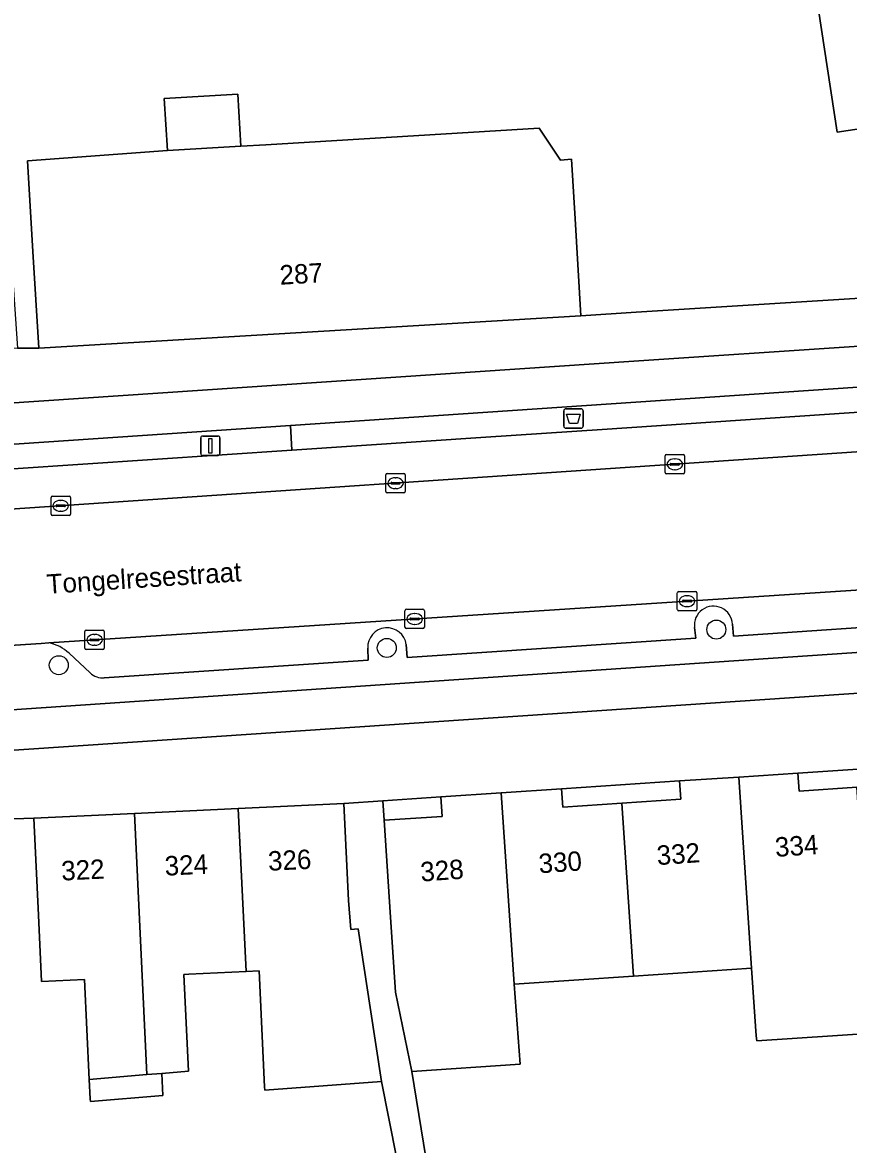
# Model space of a CAD drawing. Extents: x 163008 to 163854, y 382777 to 383982.
# Drawn here: x 163268 to 163310.5, y 383586.8 to 383644.6 of the extents above; entities that cross this region are included whole.
import ezdxf

# ---------------------------------------------------------------- set-up
doc = ezdxf.new("R2010")
doc.units = 0
for name, color, linetype in [('IMGEO_Afvalbak', 7, 'Continuous'), ('IMGEO_Berm_open', 7, 'Continuous'), ('IMGEO_Boom', 7, 'Continuous'), ('IMGEO_Erf', 7, 'Continuous'), ('IMGEO_Fietspad_open', 7, 'Continuous'), ('IMGEO_Kolk', 7, 'Continuous'), ('IMGEO_Lichtmast', 7, 'Continuous'), ('IMGEO_Openbare_ruimte_label', 7, 'Continuous'), ('IMGEO_Pand', 7, 'Continuous'), ('IMGEO_Pand_nummerreeks', 7, 'Continuous'), ('IMGEO_Parkeervlak_open', 7, 'Continuous'), ('IMGEO_Rijbaan_lokaal_gesloten', 7, 'Continuous'), ('IMGEO_Verkeerseiland_open', 7, 'Continuous'), ('IMGEO_Voetpad_open', 7, 'Continuous')]:
    doc.layers.add(name, color=color, linetype=linetype)

msp = doc.modelspace()

# ---------------------------------------------------------------- linework, layer by layer
at = {"layer": 'IMGEO_Afvalbak'}
for p, q in [((163295.827, 383623.834), (163295.827, 383624.634)), ((163295.827, 383624.634), (163295.827, 383623.834)), ((163295.927, 383624.734), (163296.717, 383624.734)), ((163296.717, 383624.734), (163295.927, 383624.734)), ((163296.817, 383624.634), (163296.817, 383623.834)), ((163296.817, 383623.834), (163296.817, 383624.634)), ((163296.717, 383623.734), (163295.927, 383623.734)), ((163295.927, 383623.734), (163296.717, 383623.734))]:
    msp.add_line(p, q, dxfattribs=at)
msp.add_lwpolyline([(163295.97, 383624.448), (163296.674, 383624.448), (163296.525, 383623.978), (163296.119, 383623.978), (163295.97, 383624.448)], dxfattribs=at)
for centre, start, end in [((163295.927, 383624.634), 90, 180), ((163295.927, 383624.634), 90, 180), ((163296.717, 383624.634), 0, 90), ((163296.717, 383624.634), 360, 90), ((163295.927, 383623.834), 180, 270), ((163295.927, 383623.834), 180, 270), ((163296.717, 383623.834), 270, 0), ((163296.717, 383623.834), 270, 0)]:
    msp.add_arc(centre, 0.1, start, end, dxfattribs=at)
at = {"layer": 'IMGEO_Berm_open'}
for points in [[(163329.432, 383616.368), (163329.591, 383614.856), (163323.897, 383614.337), (163319.927, 383614.063), (163318.94, 383613.997), (163315.153, 383613.743), (163304.553, 383613.031), (163304.506, 383613.646)], [(163245.452, 383607.311), (163258.553, 383608.639), (163319.995, 383612.806), (163331.137, 383613.796)], [(163302.555, 383613.467), (163302.619, 383612.922), (163287.767, 383611.931), (163287.718, 383612.588)], [(163269.317, 383612.682), (163268.927, 383612.656), (163264.381, 383612.359), (163264.029, 383612.336)], [(163285.736, 383612.413), (163285.754, 383611.796), (163272.175, 383610.877)], [(163271.447, 383611.135), (163270.364, 383612.145)]]:
    msp.add_lwpolyline(points, dxfattribs=at)
for centre, radius, start, end in [((163303.527, 383613.592), 0.98, 3.16773, 187.31645), ((163286.731, 383612.459), 0.996, 7.43548, 182.65617), ((163268.891, 383610.563), 2.161, 47.04991, 78.64406), ((163272.103, 383611.829), 0.955, 226.6249, 274.34689)]:
    msp.add_arc(centre, radius, start, end, dxfattribs=at)
at = {"layer": 'IMGEO_Boom'}
for centre in [(163303.676, 383613.364), (163286.715, 383612.419), (163269.831, 383611.531)]:
    msp.add_circle(centre, 0.489, dxfattribs=at)
at = {"layer": 'IMGEO_Erf'}
for points in [[(163314.672, 383639.695), (163309.891, 383638.974), (163308.597, 383647.545), (163307.094, 383647.319), (163306.569, 383652.292), (163306.041, 383657.298), (163293.763, 383656.003), (163290.695, 383674.384), (163322.957, 383679.41)], [(163260.254, 383655.906), (163261.265, 383636.691), (163263.855, 383636.867), (163263.608, 383640.488), (163266.815, 383640.698), (163267.079, 383637.04), (163267.364, 383632.849), (163267.703, 383627.86), (163268.799, 383627.847), (163268.5, 383632.839), (163268.22, 383637.498), (163275.42, 383638.027), (163275.259, 383640.709), (163279.048, 383640.936), (163279.209, 383638.254), (163280.485, 383638.331), (163294.562, 383639.176), (163295.652, 383637.54), (163296.227, 383637.578), (163296.411, 383634.514), (163296.71, 383629.522), (163299.544, 383629.701), (163310.254, 383630.377), (163316.025, 383630.746)], [(163288.356, 383580.395), (163286.444, 383590.087), (163280.434, 383589.655), (163280.426, 383589.818), (163280.139, 383595.786), (163279.47, 383595.754), (163276.52, 383595.615), (163276.269, 383595.603), (163276.506, 383590.631), (163275.13, 383590.515), (163275.185, 383589.38), (163271.456, 383589.067), (163271.449, 383589.21), (163271.402, 383590.202), (163271.159, 383595.354), (163268.945, 383595.248), (163268.783, 383598.662), (163268.547, 383603.656), (163264.915, 383603.534)], [(163311.725, 383592.585), (163305.756, 383592.187), (163305.719, 383592.45), (163305.488, 383595.924), (163299.405, 383595.518), (163293.264, 383595.109), (163293.585, 383590.99), (163288.005, 383590.617), (163289.682, 383580.272), (163290.013, 383577.203), (163290.607, 383577.258), (163290.353, 383580.25), (163294.4, 383580.594), (163294.635, 383577.6), (163296.229, 383577.735), (163295.994, 383580.729), (163300.365, 383581.1), (163304.899, 383581.485), (163305.153, 383578.493), (163305.929, 383578.559), (163306.062, 383577.137), (163308.367, 383577.369), (163308.148, 383579.946), (163312.405, 383580.308)]]:
    msp.add_lwpolyline(points, dxfattribs=at)
for points in [[(163307.873, 383605.976), (163307.935, 383605.053), (163310.9, 383605.251), (163313.864, 383605.449), (163313.803, 383606.372)], [(163295.713, 383605.167), (163295.776, 383604.219), (163298.812, 383604.421), (163301.851, 383604.624), (163301.788, 383605.57)], [(163289.499, 383604.753), (163286.51, 383604.548), (163286.579, 383603.543), (163289.566, 383603.742)]]:
    msp.add_lwpolyline(points, close=True, dxfattribs=at)
at = {"layer": 'IMGEO_Fietspad_open'}
for points in [[(163322.386, 383628.72), (163310.507, 383627.923), (163299.688, 383627.197), (163248.373, 383623.754)], [(163248.474, 383621.628), (163281.759, 383623.874), (163313.502, 383626.017), (163322.557, 383626.629)], [(163331.137, 383613.796), (163319.995, 383612.806), (163258.553, 383608.639), (163245.452, 383607.311)], [(163245.734, 383605.242), (163258.605, 383606.554), (163320.157, 383610.707)]]:
    msp.add_lwpolyline(points, dxfattribs=at)
at = {"layer": 'IMGEO_Kolk'}
for p, q in [((163301.041, 383621.45), (163301.041, 383622.302)), ((163301.116, 383622.376), (163301.968, 383622.376)), ((163301.529, 383622.156), (163301.554, 383622.156)), ((163302.042, 383622.302), (163302.042, 383621.45)), ((163301.3, 383621.87), (163301.3, 383621.882)), ((163301.738, 383621.833), (163301.34, 383621.833)), ((163301.343, 383621.919), (163301.741, 383621.919)), ((163301.552, 383621.596), (163301.527, 383621.596)), ((163301.784, 383621.882), (163301.784, 383621.87)), ((163286.664, 383620.477), (163286.664, 383621.329)), ((163286.739, 383621.403), (163287.591, 383621.403)), ((163286.966, 383620.946), (163287.364, 383620.946)), ((163287.152, 383621.183), (163287.177, 383621.183)), ((163287.665, 383621.329), (163287.665, 383620.477)), ((163301.968, 383621.376), (163301.116, 383621.376)), ((163287.591, 383620.403), (163286.739, 383620.403)), ((163286.923, 383620.897), (163286.923, 383620.909)), ((163287.361, 383620.86), (163286.963, 383620.86)), ((163287.175, 383620.623), (163287.15, 383620.623)), ((163287.407, 383620.909), (163287.407, 383620.897)), ((163269.432, 383619.311), (163269.432, 383620.163)), ((163269.507, 383620.237), (163270.359, 383620.237)), ((163269.92, 383620.017), (163269.945, 383620.017)), ((163270.433, 383620.163), (163270.433, 383619.311)), ((163270.359, 383619.237), (163269.507, 383619.237)), ((163269.691, 383619.731), (163269.691, 383619.743)), ((163270.129, 383619.694), (163269.731, 383619.694)), ((163269.734, 383619.78), (163270.132, 383619.78)), ((163269.943, 383619.457), (163269.918, 383619.457)), ((163270.175, 383619.743), (163270.175, 383619.731)), ((163301.669, 383614.404), (163301.669, 383615.256)), ((163301.744, 383615.33), (163302.596, 383615.33)), ((163302.67, 383615.256), (163302.67, 383614.404)), ((163301.928, 383614.824), (163301.928, 383614.836)), ((163302.366, 383614.787), (163301.968, 383614.787)), ((163301.971, 383614.873), (163302.369, 383614.873)), ((163302.157, 383615.11), (163302.182, 383615.11)), ((163302.412, 383614.836), (163302.412, 383614.824)), ((163287.649, 383613.486), (163287.649, 383614.338)), ((163287.724, 383614.412), (163288.576, 383614.412)), ((163288.137, 383614.192), (163288.162, 383614.192)), ((163288.65, 383614.338), (163288.65, 383613.486)), ((163302.596, 383614.33), (163301.744, 383614.33)), ((163302.18, 383614.55), (163302.155, 383614.55)), ((163287.908, 383613.906), (163287.908, 383613.918)), ((163288.346, 383613.869), (163287.948, 383613.869)), ((163287.951, 383613.955), (163288.349, 383613.955)), ((163288.16, 383613.632), (163288.135, 383613.632)), ((163288.392, 383613.918), (163288.392, 383613.906)), ((163271.172, 383612.408), (163271.172, 383613.26)), ((163271.247, 383613.334), (163272.099, 383613.334)), ((163271.474, 383612.877), (163271.872, 383612.877)), ((163271.66, 383613.114), (163271.685, 383613.114)), ((163272.173, 383613.26), (163272.173, 383612.408)), ((163288.576, 383613.412), (163287.724, 383613.412)), ((163272.099, 383612.334), (163271.247, 383612.334)), ((163271.431, 383612.828), (163271.431, 383612.84)), ((163271.869, 383612.791), (163271.471, 383612.791)), ((163271.683, 383612.554), (163271.658, 383612.554)), ((163271.915, 383612.84), (163271.915, 383612.828))]:
    msp.add_line(p, q, dxfattribs=at)
for points in [[(163301.041, 383621.45), (163301.041, 383622.302)], [(163301.116, 383622.376), (163301.968, 383622.376)], [(163302.042, 383622.302), (163302.042, 383621.45)], [(163286.664, 383620.477), (163286.664, 383621.329)], [(163286.739, 383621.403), (163287.591, 383621.403)], [(163287.665, 383621.329), (163287.665, 383620.477)], [(163301.968, 383621.376), (163301.116, 383621.376)], [(163287.591, 383620.403), (163286.739, 383620.403)], [(163269.432, 383619.311), (163269.432, 383620.163)], [(163269.507, 383620.237), (163270.359, 383620.237)], [(163270.433, 383620.163), (163270.433, 383619.311)], [(163270.359, 383619.237), (163269.507, 383619.237)], [(163301.669, 383614.404), (163301.669, 383615.256)], [(163301.744, 383615.33), (163302.596, 383615.33)], [(163302.67, 383615.256), (163302.67, 383614.404)], [(163287.649, 383613.486), (163287.649, 383614.338)], [(163287.724, 383614.412), (163288.576, 383614.412)], [(163288.65, 383614.338), (163288.65, 383613.486)], [(163302.596, 383614.33), (163301.744, 383614.33)], [(163271.172, 383612.408), (163271.172, 383613.26)], [(163271.247, 383613.334), (163272.099, 383613.334)], [(163272.173, 383613.26), (163272.173, 383612.408)], [(163288.576, 383613.412), (163287.724, 383613.412)], [(163272.099, 383612.334), (163271.247, 383612.334)]]:
    msp.add_lwpolyline(points, dxfattribs=at)
for centre, radius, start, end in [((163301.118, 383622.3), 0.0765, 91.55205, 178.44795), ((163301.118, 383622.3), 0.0765, 91.55205, 178.44795), ((163301.966, 383622.3), 0.0765, 1.55205, 88.44795), ((163301.966, 383622.3), 0.0765, 1.55205, 88.44795), ((163301.34, 383621.879), 0.0403, 85.87752, 175.75265), ((163301.337, 383621.869), 0.0366, 178.93798, 274.71019), ((163301.741, 383621.876), 0.043, 264.86636, 352.45326), ((163301.745, 383621.881), 0.0386, 1.73085, 96.63898), ((163286.741, 383621.327), 0.0765, 91.55205, 178.44795), ((163286.741, 383621.327), 0.0765, 91.55205, 178.44795), ((163286.963, 383620.906), 0.0403, 85.87752, 175.75265), ((163287.368, 383620.908), 0.0386, 1.73085, 96.63898), ((163287.589, 383621.327), 0.0765, 1.55205, 88.44795), ((163287.589, 383621.327), 0.0765, 1.55205, 88.44795), ((163301.118, 383621.452), 0.0765, 181.55205, 268.44795), ((163301.118, 383621.452), 0.0765, 181.55205, 268.44795), ((163301.966, 383621.452), 0.0765, 271.55205, 358.44795), ((163301.966, 383621.452), 0.0765, 271.55205, 358.44795), ((163286.741, 383620.479), 0.0765, 181.55205, 268.44795), ((163286.741, 383620.479), 0.0765, 181.55205, 268.44795), ((163286.96, 383620.896), 0.0366, 178.93798, 274.71019), ((163287.364, 383620.903), 0.043, 264.86636, 352.45326), ((163287.589, 383620.479), 0.0765, 271.55205, 358.44795), ((163287.589, 383620.479), 0.0765, 271.55205, 358.44795), ((163269.509, 383620.161), 0.0765, 91.55205, 178.44795), ((163269.509, 383620.161), 0.0765, 91.55205, 178.44795), ((163270.357, 383620.161), 0.0765, 1.55205, 88.44795), ((163270.357, 383620.161), 0.0765, 1.55205, 88.44795), ((163269.509, 383619.313), 0.0765, 181.55205, 268.44795), ((163269.509, 383619.313), 0.0765, 181.55205, 268.44795), ((163269.731, 383619.74), 0.0403, 85.87752, 175.75265), ((163269.728, 383619.73), 0.0366, 178.93798, 274.71019), ((163270.132, 383619.737), 0.043, 264.86636, 352.45326), ((163270.136, 383619.742), 0.0386, 1.73085, 96.63898), ((163270.357, 383619.313), 0.0765, 271.55205, 358.44795), ((163270.357, 383619.313), 0.0765, 271.55205, 358.44795), ((163301.746, 383615.254), 0.0765, 91.55205, 178.44795), ((163301.746, 383615.254), 0.0765, 91.55205, 178.44795), ((163302.594, 383615.254), 0.0765, 1.55205, 88.44795), ((163302.594, 383615.254), 0.0765, 1.55205, 88.44795), ((163301.968, 383614.833), 0.0403, 85.87752, 175.75265), ((163301.965, 383614.823), 0.0366, 178.93798, 274.71019), ((163302.369, 383614.83), 0.043, 264.86636, 352.45326), ((163302.373, 383614.835), 0.0386, 1.73085, 96.63898), ((163287.726, 383614.336), 0.0765, 91.55205, 178.44795), ((163287.726, 383614.336), 0.0765, 91.55205, 178.44795), ((163288.574, 383614.336), 0.0765, 1.55205, 88.44795), ((163288.574, 383614.336), 0.0765, 1.55205, 88.44795), ((163301.746, 383614.406), 0.0765, 181.55205, 268.44795), ((163301.746, 383614.406), 0.0765, 181.55205, 268.44795), ((163302.594, 383614.406), 0.0765, 271.55205, 358.44795), ((163302.594, 383614.406), 0.0765, 271.55205, 358.44795), ((163287.726, 383613.488), 0.0765, 181.55205, 268.44795), ((163287.726, 383613.488), 0.0765, 181.55205, 268.44795), ((163287.948, 383613.915), 0.0403, 85.87752, 175.75265), ((163287.945, 383613.905), 0.0366, 178.93798, 274.71019), ((163288.349, 383613.912), 0.043, 264.86636, 352.45326), ((163288.353, 383613.917), 0.0386, 1.73085, 96.63898), ((163288.574, 383613.488), 0.0765, 271.55205, 358.44795), ((163288.574, 383613.488), 0.0765, 271.55205, 358.44795), ((163271.249, 383613.258), 0.0765, 91.55205, 178.44795), ((163271.249, 383613.258), 0.0765, 91.55205, 178.44795), ((163271.471, 383612.837), 0.0403, 85.87752, 175.75265), ((163271.876, 383612.839), 0.0386, 1.73085, 96.63898), ((163272.097, 383613.258), 0.0765, 1.55205, 88.44795), ((163272.097, 383613.258), 0.0765, 1.55205, 88.44795), ((163271.249, 383612.41), 0.0765, 181.55205, 268.44795), ((163271.249, 383612.41), 0.0765, 181.55205, 268.44795), ((163271.468, 383612.827), 0.0366, 178.93798, 274.71019), ((163271.872, 383612.834), 0.043, 264.86636, 352.45326), ((163272.097, 383612.41), 0.0765, 271.55205, 358.44795), ((163272.097, 383612.41), 0.0765, 271.55205, 358.44795)]:
    msp.add_arc(centre, radius, start, end, dxfattribs=at)
for centre, major_axis, ratio, start_param, end_param in [((163301.528, 383621.876), (-0.387, 0.002), 0.722429, 4.712389, 7.853982), ((163301.553, 383621.876), (-0.39, 0.002), 0.717154, 1.570796, 4.712389), ((163287.151, 383620.903), (-0.387, 0.002), 0.722429, 4.712389, 7.853982), ((163287.176, 383620.903), (-0.39, 0.002), 0.717154, 1.570796, 4.712389), ((163269.919, 383619.737), (-0.387, 0.002), 0.722429, 4.712389, 7.853982), ((163269.944, 383619.737), (-0.39, 0.002), 0.717154, 1.570796, 4.712389), ((163302.156, 383614.83), (-0.387, 0.002), 0.722429, 4.712389, 7.853982), ((163302.181, 383614.83), (-0.39, 0.002), 0.717154, 1.570796, 4.712389), ((163288.136, 383613.912), (-0.387, 0.002), 0.722429, 4.712389, 7.853982), ((163288.161, 383613.912), (-0.39, 0.002), 0.717154, 1.570796, 4.712389), ((163271.659, 383612.834), (-0.387, 0.002), 0.722429, 4.712389, 7.853982), ((163271.684, 383612.834), (-0.39, 0.002), 0.717154, 1.570796, 4.712389)]:
    msp.add_ellipse(centre, major_axis=major_axis, ratio=ratio, start_param=start_param, end_param=end_param, dxfattribs=at)
at = {"layer": 'IMGEO_Lichtmast'}
for p, q in [((163277.238, 383623.329), (163278.028, 383623.329)), ((163278.028, 383623.329), (163277.238, 383623.329)), ((163277.138, 383622.429), (163277.138, 383623.229)), ((163277.138, 383623.229), (163277.138, 383622.429)), ((163278.128, 383623.229), (163278.128, 383622.429)), ((163278.128, 383622.429), (163278.128, 383623.229)), ((163278.028, 383622.329), (163277.238, 383622.329)), ((163277.238, 383622.329), (163278.028, 383622.329))]:
    msp.add_line(p, q, dxfattribs=at)
msp.add_lwpolyline([(163277.558, 383623.204), (163277.708, 383623.204), (163277.708, 383622.454), (163277.558, 383622.454), (163277.558, 383623.204)], dxfattribs=at)
for centre, start, end in [((163277.238, 383623.229), 90, 180), ((163277.238, 383623.229), 90, 180), ((163278.028, 383623.229), 0, 90), ((163278.028, 383623.229), 360, 90), ((163277.238, 383622.429), 180, 270), ((163277.238, 383622.429), 180, 270), ((163278.028, 383622.429), 270, 0), ((163278.028, 383622.429), 270, 0)]:
    msp.add_arc(centre, 0.1, start, end, dxfattribs=at)
at = {"layer": 'IMGEO_Pand'}
for points in [[(163318.041, 383665.816), (163324.731, 383666.534), (163323.878, 383673.576), (163322.957, 383679.41), (163290.695, 383674.384), (163293.763, 383656.003), (163306.041, 383657.298), (163306.569, 383652.292), (163307.094, 383647.319), (163308.597, 383647.545), (163309.891, 383638.974), (163314.672, 383639.695), (163313.766, 383644.839), (163313.144, 383648.216), (163312.287, 383653.943), (163319.746, 383654.714), (163319.671, 383655.203), (163319.332, 383657.413), (163318.987, 383659.657)], [(163275.42, 383638.027), (163279.209, 383638.254), (163279.048, 383640.936), (163275.259, 383640.709)], [(163296.227, 383637.578), (163295.652, 383637.54), (163294.562, 383639.176), (163280.485, 383638.331), (163279.209, 383638.254), (163275.42, 383638.027), (163268.22, 383637.498), (163268.5, 383632.839), (163268.799, 383627.847), (163296.71, 383629.522), (163296.411, 383634.514)], [(163310.9, 383605.251), (163307.935, 383605.053), (163307.873, 383605.976), (163304.832, 383605.773), (163305.488, 383595.924), (163305.719, 383592.45), (163305.756, 383592.187), (163311.725, 383592.585), (163311.726, 383592.85), (163311.495, 383596.324)], [(163298.812, 383604.421), (163299.405, 383595.518), (163305.488, 383595.924), (163304.832, 383605.773), (163301.788, 383605.57), (163301.851, 383604.624)], [(163293.264, 383595.109), (163292.608, 383604.96), (163289.499, 383604.753), (163289.566, 383603.742), (163286.579, 383603.543), (163286.911, 383598.565), (163287.169, 383594.702), (163288.005, 383590.617), (163293.585, 383590.99)], [(163298.812, 383604.421), (163295.776, 383604.219), (163295.713, 383605.167), (163292.608, 383604.96), (163293.264, 383595.109), (163299.405, 383595.518)], [(163284.742, 383599.418), (163284.506, 383604.41), (163279.066, 383604.153), (163279.47, 383595.754), (163280.139, 383595.786), (163280.426, 383589.818), (163280.434, 383589.655), (163286.444, 383590.087), (163285.856, 383593.908), (163285.233, 383597.958), (163284.86, 383597.919)], [(163273.722, 383603.9), (163268.547, 383603.656), (163268.783, 383598.662), (163268.945, 383595.248), (163271.159, 383595.354), (163271.402, 383590.202), (163274.37, 383590.451)], [(163279.066, 383604.153), (163273.722, 383603.9), (163274.37, 383590.451), (163275.13, 383590.515), (163276.506, 383590.631), (163276.269, 383595.603), (163276.52, 383595.615), (163279.47, 383595.754)], [(163275.13, 383590.515), (163274.37, 383590.451), (163271.402, 383590.202), (163271.449, 383589.21), (163271.456, 383589.067), (163275.185, 383589.38)]]:
    msp.add_lwpolyline(points, close=True, dxfattribs=at)
at = {"layer": 'IMGEO_Parkeervlak_open'}
for points in [[(163313.579, 383624.152), (163313.573, 383624.724), (163297.802, 383623.67), (163291.811, 383623.27), (163281.82, 383622.602), (163263.885, 383621.404), (163263.93, 383620.779)], [(163248.816, 383618.307), (163322.79, 383623.318)], [(163329.867, 383616.93), (163319.539, 383615.968), (163269.317, 383612.682)], [(163304.506, 383613.646), (163304.553, 383613.031), (163315.153, 383613.743), (163318.94, 383613.997), (163319.927, 383614.063), (163323.897, 383614.337), (163329.591, 383614.856), (163329.432, 383616.368)], [(163287.718, 383612.588), (163287.767, 383611.931), (163302.619, 383612.922), (163302.555, 383613.467)], [(163272.175, 383610.877), (163285.754, 383611.796), (163285.736, 383612.413)], [(163270.364, 383612.145), (163271.447, 383611.135)]]:
    msp.add_lwpolyline(points, dxfattribs=at)
for centre, radius, start, end in [((163303.527, 383613.592), 0.98, 3.16773, 187.31645), ((163286.731, 383612.459), 0.996, 7.43548, 182.65617), ((163268.891, 383610.563), 2.161, 47.04991, 78.64406), ((163272.103, 383611.829), 0.955, 226.6249, 274.34689)]:
    msp.add_arc(centre, radius, start, end, dxfattribs=at)
at = {"layer": 'IMGEO_Rijbaan_lokaal_gesloten'}
for points in [[(163322.79, 383623.318), (163248.816, 383618.307)], [(163258.597, 383611.98), (163264.029, 383612.336), (163264.381, 383612.359), (163268.927, 383612.656), (163269.317, 383612.682), (163319.539, 383615.968), (163329.867, 383616.93)]]:
    msp.add_lwpolyline(points, dxfattribs=at)
at = {"layer": 'IMGEO_Verkeerseiland_open'}
msp.add_lwpolyline([(163263.93, 383620.779), (163263.885, 383621.404), (163281.82, 383622.602), (163281.759, 383623.874), (163248.474, 383621.628)], dxfattribs=at)
at = {"layer": 'IMGEO_Voetpad_open'}
for points in [[(163316.025, 383630.746), (163310.254, 383630.377), (163299.544, 383629.701), (163296.71, 383629.522), (163268.799, 383627.847), (163267.703, 383627.86), (163261.75, 383627.456), (163260.573, 383627.376), (163255.321, 383627.019), (163250.492, 383626.691), (163243.784, 383626.235), (163237.512, 383625.809), (163235.484, 383625.355), (163229.245, 383624.433), (163223.425, 383623.572), (163223.402, 383623.728), (163222.364, 383623.509), (163216.286, 383622.242), (163214.465, 383621.839), (163209.017, 383620.301), (163202.202, 383618.377), (163200.537, 383617.916), (163192.599, 383615.406)], [(163248.373, 383623.754), (163299.688, 383627.197), (163310.507, 383627.923), (163322.386, 383628.72)], [(163331.127, 383611.662), (163320.157, 383610.707), (163258.605, 383606.554), (163245.734, 383605.242)], [(163301.788, 383605.57), (163304.832, 383605.773), (163307.873, 383605.976), (163313.803, 383606.372)], [(163235.355, 383601.932), (163238.457, 383602.891), (163239.043, 383599.105), (163239.435, 383599.2), (163251.02, 383602.319), (163251.662, 383602.907), (163253.26, 383602.913), (163258.951, 383603.216), (163264.915, 383603.534), (163268.547, 383603.656), (163273.722, 383603.9), (163279.066, 383604.153), (163284.506, 383604.41), (163286.51, 383604.548), (163289.499, 383604.753), (163292.608, 383604.96), (163295.713, 383605.167), (163301.788, 383605.57)]]:
    msp.add_lwpolyline(points, dxfattribs=at)
for points in [[(163313.573, 383624.724), (163313.502, 383626.017), (163281.759, 383623.874), (163281.82, 383622.602), (163291.811, 383623.27), (163297.802, 383623.67)], [(163286.911, 383598.565), (163286.579, 383603.543), (163286.51, 383604.548), (163284.506, 383604.41), (163284.742, 383599.418), (163284.86, 383597.919), (163285.233, 383597.958), (163285.856, 383593.908), (163286.444, 383590.087), (163288.356, 383580.395), (163289.179, 383575.55), (163306.062, 383577.137), (163305.929, 383578.559), (163305.153, 383578.493), (163300.565, 383578.103), (163296.229, 383577.735), (163294.635, 383577.6), (163290.607, 383577.258), (163290.013, 383577.203), (163289.682, 383580.272), (163288.005, 383590.617), (163287.169, 383594.702)]]:
    msp.add_lwpolyline(points, close=True, dxfattribs=at)

# ---------------------------------------------------------------- texts
at = {"layer": 'IMGEO_Openbare_ruimte_label'}
msp.add_text('Tongelresestraat', height=1, rotation=3.72643, dxfattribs=at).set_placement((163269.238, 383615.203))
at = {"layer": 'IMGEO_Pand_nummerreeks'}
for s, rotation, p in [('287', 3.43202, (163281.227, 383631.117)), ('334', 3.97633, (163306.729, 383601.657)), ('326', 2.70436, (163280.625, 383600.944)), ('330', 3.97789, (163294.562, 383600.811)), ('332', 3.97789, (163300.641, 383601.234)), ('322', 2.70499, (163269.982, 383600.44)), ('324', 2.70436, (163275.305, 383600.692)), ('328', 3.97789, (163288.478, 383600.388))]:
    msp.add_text(s, height=1, rotation=rotation, dxfattribs=at).set_placement(p)

doc.saveas('drawing.dxf')
